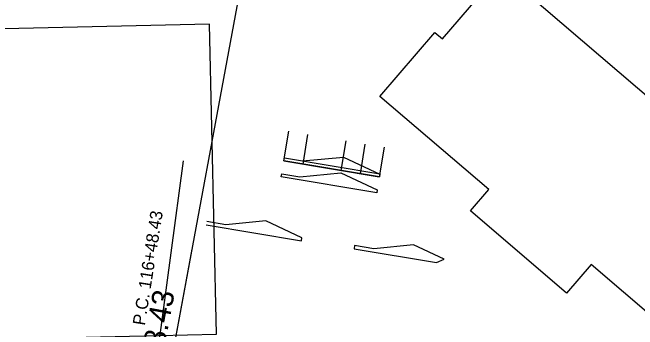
# Model space of a CAD drawing. Extents: x -25029 to 2274964, y -81170 to 687028.
# Drawn here: x -5409.7 to -5006.5, y -66223 to -66018.4 of the extents above; entities that cross this region are included whole.
import ezdxf

# ---------------------------------------------------------------- set-up
doc = ezdxf.new("R2010")
doc.units = 0
for name, color, linetype in [('BD_X_Canopy', 7, 'Continuous'), ('BLDG', 7, 'Continuous'), ('Default', 7, 'Continuous'), ('GE_X_CL_100', 7, 'Continuous'), ('RD_P_Gate', 7, 'Continuous'), ('RD_X_Bumper_Block', 7, 'Continuous')]:
    doc.layers.add(name, color=color, linetype=linetype)

msp = doc.modelspace()

# ---------------------------------------------------------------- linework, layer by layer
at = {"layer": 'BD_X_Canopy'}
msp.add_line((-5334.89, -66392.45), (-4866.05, -63868.76), dxfattribs=at)
at = {"layer": 'BLDG'}
for points in [[(-4929.06, -66272.94), (-5036.35, -66181.06), (-5052.25, -66199.62), (-5114.28, -66146.5), (-5102.42, -66132.64), (-5172.61, -66072.52), (-5137.28, -66031.26), (-5132.39, -66035.44), (-5109.45, -66008.65), (-5150.89, -65973.16), (-5135.38, -65955.05), (-5089.07, -65994.72), (-5080.39, -65984.58), (-5069.46, -65993.94), (-5078.89, -66004.94), (-4860.05, -66192.36)], [(-5278.08, -66226.09), (-5282.51, -66025.96), (-5443.55, -66029.52), (-5443.18, -66046.5), (-5432.04, -66046.26), (-5427.99, -66229.41)]]:
    msp.add_lwpolyline(points, close=True, dxfattribs=at)
at = {"layer": 'Default'}
msp.add_line((-5336.95, -66393.58), (-5299.38, -66114.14), dxfattribs=at)
at = {"layer": 'GE_X_CL_100'}
msp.add_line((-5333.97, -66387.54), (-5293.71, -66171.2), dxfattribs=at)
at = {"layer": 'RD_P_Gate'}
for p, q in [((-5234.6, -66114.24), (-5231.38, -66095.03)), ((-5222.27, -66116.3), (-5219.06, -66097.1)), ((-5197.62, -66120.43), (-5194.4, -66101.23)), ((-5185.29, -66122.5), (-5182.07, -66103.29)), ((-5172.96, -66124.56), (-5169.74, -66105.36)), ((-5234.59, -66114.24), (-5173.13, -66124.53)), ((-5234.26, -66112.27), (-5172.8, -66122.56))]:
    msp.add_line(p, q, dxfattribs=at)
at = {"layer": 'RD_X_Bumper_Block'}
for p, q in [((-5234.59, -66114.24), (-5234.26, -66112.27)), ((-5234.59, -66114.24), (-5173.13, -66124.53)), ((-5172.96, -66124.56), (-5234.59, -66114.24)), ((-5234.26, -66112.27), (-5222.66, -66114.26)), ((-5222.66, -66114.26), (-5196.15, -66111.71)), ((-5196.15, -66111.71), (-5172.67, -66122.66)), ((-5236.29, -66124.43), (-5235.96, -66122.45)), ((-5235.96, -66122.45), (-5224.36, -66124.44)), ((-5224.36, -66124.44), (-5197.86, -66121.89)), ((-5197.86, -66121.89), (-5174.37, -66132.85)), ((-5172.67, -66122.66), (-5172.96, -66124.56)), ((-5174.67, -66134.75), (-5236.29, -66124.43)), ((-5174.37, -66132.85), (-5174.67, -66134.75)), ((-5272.07, -66155.47), (-5284.39, -66153.36)), ((-5246.33, -66152.99), (-5272.07, -66155.47)), ((-5223.01, -66163.87), (-5246.33, -66152.99)), ((-5284.77, -66155.53), (-5223.31, -66165.82)), ((-5223.31, -66165.82), (-5223.01, -66163.87))]:
    msp.add_line(p, q, dxfattribs=at)
msp.add_lwpolyline([(-5188.99, -66168.77), (-5189.36, -66170.94), (-5136.1, -66179.86), (-5131.23, -66177.59), (-5150.93, -66168.4), (-5176.66, -66170.88)], close=True, dxfattribs=at)

# ---------------------------------------------------------------- texts
at = {"layer": 'Default'}
msp.add_text('P.C. 116+48.43', height=7.9998, rotation=80.9474, dxfattribs=at).set_placement((-5324.32, -66220.77))
at = {"layer": 'GE_X_CL_100'}
msp.add_text('PC Sta. 116+48.43', height=14, rotation=79.4578, dxfattribs=at).set_placement((-5333.98, -66355.08))

doc.saveas('drawing.dxf')
